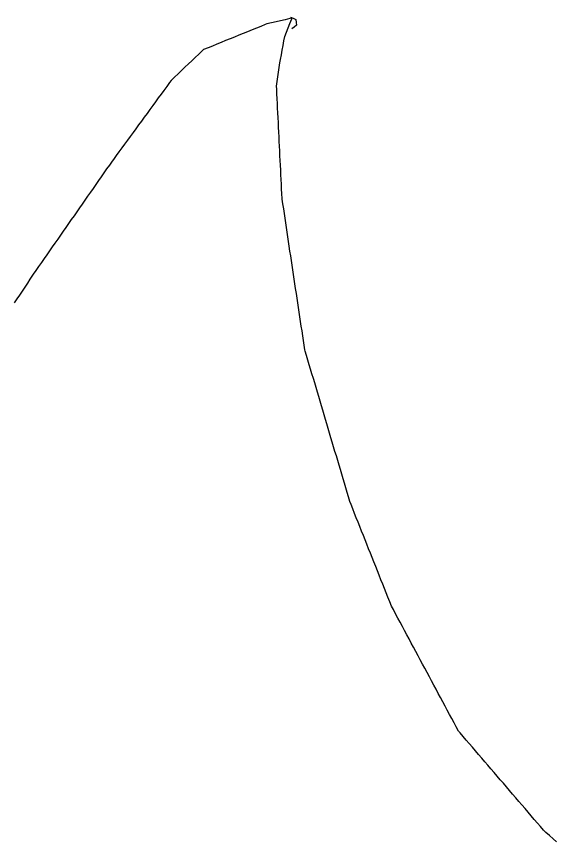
# Model space of a CAD drawing. Extents: x 1901471 to 1963503, y 756461 to 799997.
# Drawn here: x 1929027.7 to 1929141.3, y 773191.2 to 773364.5 of the extents above; entities that cross this region are included whole.
import ezdxf

# ---------------------------------------------------------------- set-up
doc = ezdxf.new("R2010")
doc.units = 0
for name, color, linetype in [('Default', 7, 'Continuous'), ('RD_EX_Bridge', 7, 'Continuous'), ('RD_EX_H2O', 7, 'Continuous')]:
    doc.layers.add(name, color=color, linetype=linetype)

# ---------------------------------------------------------------- blocks, each defined once
blk = doc.blocks.new('CB')
at = {"layer": 'Default'}
blk.add_lwpolyline([(0.11, -0.127), (0.055, -0.095), (0, -0.063), (0, 0), (0, 0.063), (0.055, 0.095), (0.11, 0.127)], dxfattribs=at)

msp = doc.modelspace()

# ---------------------------------------------------------------- linework, layer by layer
at = {"layer": 'RD_EX_H2O'}
msp.add_lwpolyline([(1929141.34, 773190.93), (1929140.6, 773191.6), (1929139.86, 773192.27), (1929139.12, 773192.95), (1929138.62, 773193.4), (1929137.97, 773194.16), (1929137.32, 773194.91), (1929136.67, 773195.67), (1929136.02, 773196.43), (1929135.37, 773197.19), (1929134.72, 773197.95), (1929134.06, 773198.71), (1929133.41, 773199.47), (1929132.76, 773200.22), (1929132.11, 773200.98), (1929131.46, 773201.74), (1929130.81, 773202.5), (1929130.16, 773203.26), (1929129.5, 773204.02), (1929128.85, 773204.78), (1929128.2, 773205.54), (1929127.55, 773206.29), (1929126.9, 773207.05), (1929126.25, 773207.81), (1929125.6, 773208.57), (1929124.94, 773209.33), (1929124.29, 773210.09), (1929123.64, 773210.85), (1929122.99, 773211.6), (1929122.34, 773212.36), (1929121.69, 773213.12), (1929121.04, 773213.88), (1929120.74, 773214.23), (1929120.26, 773215.11), (1929119.79, 773215.99), (1929119.32, 773216.87), (1929118.84, 773217.75), (1929118.37, 773218.63), (1929117.9, 773219.51), (1929117.42, 773220.4), (1929116.95, 773221.28), (1929116.48, 773222.16), (1929116.01, 773223.04), (1929115.53, 773223.92), (1929115.06, 773224.8), (1929114.59, 773225.68), (1929114.11, 773226.56), (1929113.64, 773227.44), (1929113.17, 773228.32), (1929112.69, 773229.21), (1929112.22, 773230.09), (1929111.75, 773230.97), (1929111.28, 773231.85), (1929110.8, 773232.73), (1929110.33, 773233.61), (1929109.86, 773234.49), (1929109.38, 773235.37), (1929108.91, 773236.25), (1929108.44, 773237.13), (1929107.96, 773238.01), (1929107.49, 773238.9), (1929107.02, 773239.78), (1929106.63, 773240.5), (1929106.26, 773241.43), (1929105.89, 773242.36), (1929105.52, 773243.29), (1929105.15, 773244.22), (1929104.78, 773245.15), (1929104.41, 773246.07), (1929104.04, 773247), (1929103.67, 773247.93), (1929103.3, 773248.86), (1929102.93, 773249.79), (1929102.56, 773250.72), (1929102.19, 773251.65), (1929101.82, 773252.58), (1929101.45, 773253.51), (1929101.08, 773254.44), (1929100.71, 773255.37), (1929100.34, 773256.29), (1929099.97, 773257.22), (1929099.6, 773258.15), (1929099.23, 773259.08), (1929098.86, 773260.01), (1929098.49, 773260.94), (1929098.13, 773261.87), (1929097.87, 773262.5), (1929097.59, 773263.46), (1929097.3, 773264.42), (1929097.02, 773265.38), (1929096.74, 773266.33), (1929096.45, 773267.29), (1929096.17, 773268.25), (1929095.88, 773269.21), (1929095.6, 773270.17), (1929095.31, 773271.13), (1929095.03, 773272.09), (1929095.03, 773272.09), (1929094.74, 773273.04), (1929094.46, 773274), (1929094.17, 773274.96), (1929093.89, 773275.92), (1929093.6, 773276.88), (1929093.32, 773277.84), (1929093.03, 773278.8), (1929092.75, 773279.75), (1929092.47, 773280.71), (1929092.18, 773281.67), (1929091.9, 773282.63), (1929091.61, 773283.59), (1929091.33, 773284.55), (1929091.04, 773285.51), (1929090.76, 773286.46), (1929090.47, 773287.42), (1929090.19, 773288.38), (1929089.9, 773289.34), (1929089.62, 773290.3), (1929089.33, 773291.26), (1929089.05, 773292.22), (1929088.76, 773293.17), (1929088.48, 773294.13), (1929088.4, 773294.39), (1929088.25, 773295.38), (1929088.11, 773296.37), (1929087.96, 773297.36), (1929087.81, 773298.35), (1929087.66, 773299.34), (1929087.51, 773300.32), (1929087.36, 773301.31), (1929087.21, 773302.3), (1929087.07, 773303.29), (1929086.92, 773304.28), (1929086.77, 773305.27), (1929086.62, 773306.26), (1929086.47, 773307.25), (1929086.32, 773308.24), (1929086.17, 773309.22), (1929086.03, 773310.21), (1929085.88, 773311.2), (1929085.73, 773312.19), (1929085.58, 773313.18), (1929085.43, 773314.17), (1929085.28, 773315.16), (1929085.13, 773316.15), (1929084.99, 773317.14), (1929084.84, 773318.12), (1929084.69, 773319.11), (1929084.54, 773320.1), (1929084.39, 773321.09), (1929084.24, 773322.08), (1929084.09, 773323.07), (1929083.95, 773324.06), (1929083.8, 773325.05), (1929083.65, 773326.03), (1929083.62, 773326.2), (1929083.57, 773327.2), (1929083.52, 773328.2), (1929083.47, 773329.2), (1929083.42, 773330.2), (1929083.37, 773331.19), (1929083.32, 773332.19), (1929083.27, 773333.19), (1929083.27, 773333.19), (1929083.22, 773334.19), (1929083.17, 773335.19), (1929083.12, 773336.19), (1929083.07, 773337.19), (1929083.03, 773338.19), (1929082.98, 773339.18), (1929082.93, 773340.18), (1929082.88, 773341.18), (1929082.83, 773342.18), (1929082.78, 773343.18), (1929082.73, 773344.18), (1929082.68, 773345.18), (1929082.63, 773346.18), (1929082.58, 773347.17), (1929082.53, 773348.17), (1929082.48, 773349.17), (1929082.45, 773349.8), (1929082.59, 773350.79), (1929082.74, 773351.78), (1929082.88, 773352.77), (1929083.03, 773353.76), (1929083.17, 773354.75), (1929083.27, 773355.43), (1929083.46, 773356.41), (1929083.64, 773357.4), (1929083.83, 773358.38), (1929084.01, 773359.36), (1929084.17, 773360.23), (1929084.54, 773361.16), (1929084.91, 773362.09), (1929085.28, 773363.02), (1929085.65, 773363.94), (1929085.72, 773364.13), (1929085.26, 773364.02), (1929084.29, 773363.79), (1929083.31, 773363.57), (1929082.34, 773363.34), (1929081.37, 773363.12), (1929080.39, 773362.89), (1929080.07, 773362.76), (1929079.14, 773362.39), (1929078.22, 773362.01), (1929077.29, 773361.64), (1929076.37, 773361.26), (1929075.44, 773360.89), (1929074.52, 773360.51), (1929073.59, 773360.14), (1929072.67, 773359.76), (1929071.74, 773359.39), (1929070.81, 773359.01), (1929069.89, 773358.64), (1929068.96, 773358.26), (1929068.04, 773357.89), (1929067.11, 773357.51), (1929066.81, 773357.23), (1929066.09, 773356.54), (1929065.36, 773355.85), (1929064.64, 773355.16), (1929063.91, 773354.48), (1929063.19, 773353.79), (1929062.47, 773353.1), (1929061.74, 773352.41), (1929061.02, 773351.72), (1929060.29, 773351.03), (1929059.94, 773350.56), (1929059.35, 773349.75), (1929058.76, 773348.94), (1929058.17, 773348.14), (1929057.58, 773347.33), (1929056.99, 773346.52), (1929056.4, 773345.72), (1929055.81, 773344.91), (1929055.22, 773344.1), (1929054.63, 773343.3), (1929054.03, 773342.49), (1929053.44, 773341.68), (1929052.85, 773340.88), (1929052.26, 773340.07), (1929051.67, 773339.26), (1929051.08, 773338.46), (1929050.49, 773337.65), (1929049.9, 773336.84), (1929049.31, 773336.04), (1929048.72, 773335.23), (1929048.13, 773334.42), (1929047.87, 773334.06), (1929047.87, 773334.06), (1929047.3, 773333.24), (1929046.72, 773332.42), (1929046.15, 773331.6), (1929045.58, 773330.78), (1929045.01, 773329.96), (1929044.43, 773329.14), (1929043.86, 773328.32), (1929043.29, 773327.5), (1929042.72, 773326.68), (1929042.14, 773325.86), (1929041.57, 773325.04), (1929041, 773324.22), (1929040.42, 773323.4), (1929039.85, 773322.58), (1929039.28, 773321.76), (1929038.71, 773320.94), (1929038.13, 773320.12), (1929037.56, 773319.3), (1929036.99, 773318.48), (1929036.42, 773317.66), (1929035.84, 773316.84), (1929035.27, 773316.02), (1929034.7, 773315.2), (1929034.12, 773314.38), (1929033.55, 773313.56), (1929032.98, 773312.74), (1929032.41, 773311.92), (1929031.83, 773311.1), (1929031.26, 773310.28), (1929031.14, 773310.09), (1929030.59, 773309.26), (1929030.04, 773308.42), (1929029.49, 773307.59), (1929028.94, 773306.75), (1929028.39, 773305.91), (1929027.84, 773305.08), (1929027.29, 773304.24)], dxfattribs=at)

# ---------------------------------------------------------------- block references
at = {"layer": 'RD_EX_Bridge', "xscale": 9.84251968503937, "yscale": 9.84251968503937, "rotation": -173.00817}
msp.add_blockref('CB', (1929086.59, 773363.23), dxfattribs=at)

doc.saveas('drawing.dxf')
